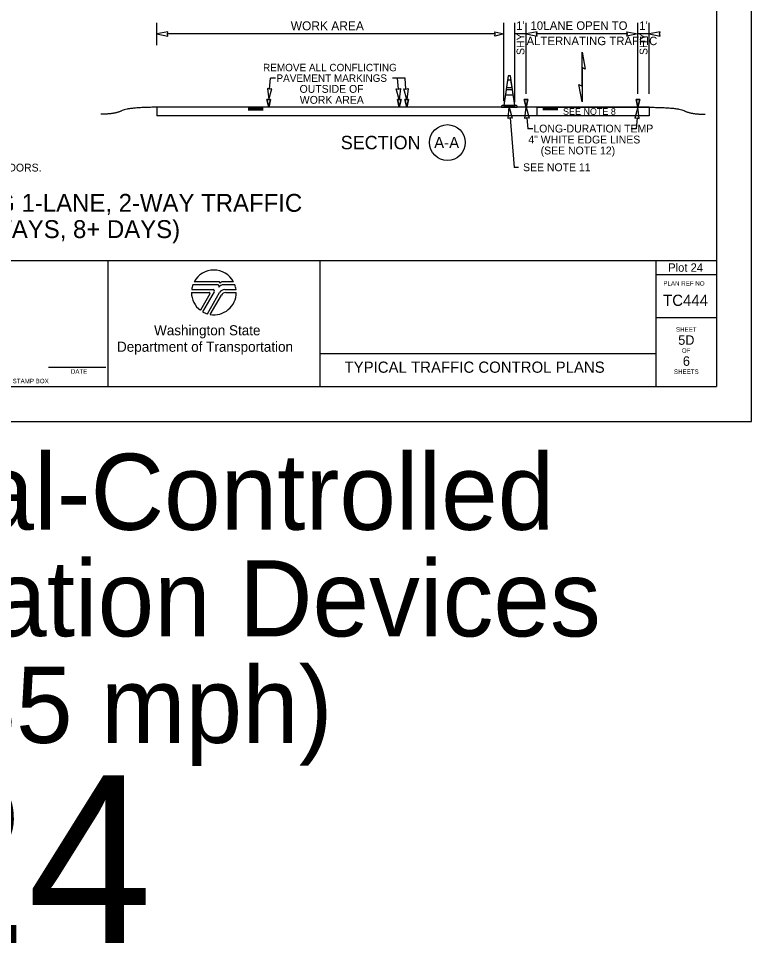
# Model space of a CAD drawing. Extents: x 99976 to 100136, y 99905 to 100011.
# Drawn here: x 100069.51 to 100076.06, y 99935.01 to 99943.29 of the extents above; entities that cross this region are included whole.
import ezdxf

# ---------------------------------------------------------------- set-up
doc = ezdxf.new("R2010")
doc.units = 0
for name, color, linetype in [('SH_DE_DetailHeading1Text', 7, 'Continuous'), ('SH_GI_GeneralNotesBodyText', 7, 'Continuous'), ('SH_GI_PlotLimits', 7, 'Continuous'), ('SH_GI_SheetBorder', 7, 'Continuous'), ('SH_GI_SheetLocationText', 7, 'Continuous'), ('SH_GI_SheetTextInCells', 7, 'Continuous'), ('SH_GI_TitleBlockText', 7, 'Continuous'), ('SH_GI_WSDOTLogo', 7, 'Continuous'), ('TR_WZ_TrafficConeElev', 7, 'Continuous'), ('TR_WZ_WorkZoneDetails', 7, 'Continuous'), ('TR_WZ_WorkZoneTextCurrent', 7, 'Continuous')]:
    doc.layers.add(name, color=color, linetype=linetype)

msp = doc.modelspace()

# ---------------------------------------------------------------- linework, layer by layer
at = {"layer": 'SH_GI_PlotLimits'}
msp.add_lwpolyline([(100059.0625, 99939.6875), (100076.0625, 99939.6875), (100076.0625, 99950.6875), (100059.0625, 99950.6875)], close=True, dxfattribs=at)
at = {"layer": 'SH_GI_SheetBorder'}
for p, q in [((100075.75, 99950.375), (100075.75, 99940)), ((100060, 99941.1259), (100075.75, 99941.1259)), ((100070.3089, 99941.1259), (100070.3089, 99940)), ((100072.2055, 99941.1259), (100072.2055, 99940)), ((100075.2079, 99941.1259), (100075.2079, 99940)), ((100075.2079, 99941.0008), (100075.75, 99941.0008)), ((100075.2079, 99940.6176), (100075.75, 99940.6176)), ((100072.2055, 99940.2955), (100075.2079, 99940.2955)), ((100069.7797, 99940.1733), (100070.2914, 99940.1733)), ((100060, 99940), (100075.75, 99940))]:
    msp.add_line(p, q, dxfattribs=at)
at = {"layer": 'SH_GI_WSDOTLogo'}
for p, q in [((100071.303, 99940.9354), (100071.0815, 99940.9354)), ((100071.433, 99940.9354), (100071.3351, 99940.9354)), ((100071.0572, 99940.84), (100071.2148, 99940.84)), ((100071.059, 99940.8661), (100071.2496, 99940.8661)), ((100071.2894, 99940.9094), (100071.0697, 99940.9094)), ((100071.261, 99940.8464), (100071.1567, 99940.6672)), ((100071.1989, 99940.6487), (100071.3089, 99940.839)), ((100071.343, 99940.9094), (100071.3429, 99940.9094)), ((100071.4448, 99940.9094), (100071.343, 99940.9094)), ((100071.3558, 99940.8661), (100071.4555, 99940.8661)), ((100071.3655, 99940.8394), (100071.4572, 99940.8394)), ((100071.222, 99940.8277), (100071.1364, 99940.6807)), ((100071.2244, 99940.6428), (100071.3242, 99940.8156))]:
    msp.add_line(p, q, dxfattribs=at)
for centre, radius, start, end in [((100071.2572, 99940.84), 0.2, 28.47865, 151.53204), ((100071.303, 99940.9263), 0.00903, 329.87418, 90.00328), ((100071.3352, 99940.9066), 0.0287, 90.00721, 148.16763), ((100071.2572, 99940.84), 0.2, 179.99864, 232.84327), ((100071.2572, 99940.84), 0.2, 159.69598, 172.50569), ((100071.2149, 99940.8318), 0.0082, 329.74356, 90), ((100071.2572, 99940.84), 0.2, 260.54554, 359.80857), ((100071.2497, 99940.853), 0.0131, 329.76834, 90), ((100071.2894, 99940.8946), 0.0148, 327.8418, 89.99855), ((100071.3429, 99940.861), 0.0484, 89.99529, 147.82376), ((100071.3558, 99940.8119), 0.0542, 90, 149.99738), ((100071.3654, 99940.7918), 0.0476, 90, 150.05432), ((100071.2572, 99940.84), 0.2, 7.49431, 20.29406), ((100071.2572, 99940.84), 0.2, 239.79292, 253.0448)]:
    msp.add_arc(centre, radius, start, end, dxfattribs=at)
at = {"layer": 'TR_WZ_TrafficConeElev'}
for p, q in [((100073.8828, 99942.7369), (100073.8728, 99942.6719)), ((100073.8728, 99942.6719), (100073.923, 99942.6719)), ((100073.913, 99942.7369), (100073.8828, 99942.7369)), ((100073.923, 99942.6719), (100073.913, 99942.7369)), ((100073.8697, 99942.6519), (100073.8628, 99942.6069)), ((100073.8628, 99942.6069), (100073.9329, 99942.6069)), ((100073.926, 99942.6519), (100073.8697, 99942.6519)), ((100073.9329, 99942.6069), (100073.926, 99942.6519)), ((100073.8335, 99942.5094), (100073.8285, 99942.5044)), ((100073.8285, 99942.5044), (100073.8285, 99942.4944)), ((100073.8285, 99942.4944), (100073.9673, 99942.4944)), ((100073.8479, 99942.5094), (100073.8335, 99942.5094)), ((100073.9673, 99942.5044), (100073.9623, 99942.5094)), ((100073.9673, 99942.4944), (100073.9673, 99942.5044))]:
    msp.add_line(p, q, dxfattribs=at)
msp.add_lwpolyline([(100073.8479, 99942.5094), (100073.9479, 99942.5094), (100073.9073, 99942.7744), (100073.8885, 99942.7744)], close=True, dxfattribs=at)
msp.add_lwpolyline([(100073.8479, 99942.5094), (100073.9479, 99942.5094), (100073.9073, 99942.7744), (100073.8885, 99942.7744)], close=True, dxfattribs=at)
msp.add_lwpolyline([(100073.9623, 99942.5094), (100073.9479, 99942.5094), (100073.8479, 99942.5094)], dxfattribs=at)
at = {"layer": 'TR_WZ_WorkZoneDetails'}
for p, q in [((100070.7479, 99943.0504), (100070.7479, 99943.2504)), ((100073.8479, 99942.5494), (100073.8479, 99943.2504)), ((100073.9479, 99942.5394), (100073.9479, 99943.2504)), ((100074.0479, 99942.6142), (100074.0479, 99943.2504)), ((100075.0479, 99942.6142), (100075.0479, 99943.2504)), ((100075.1479, 99942.6142), (100075.1479, 99943.2504)), ((100073.7729, 99943.1504), (100070.8416, 99943.1504)), ((100074.0479, 99943.1504), (100073.9479, 99943.1504)), ((100074.9542, 99943.1504), (100074.1416, 99943.1504)), ((100075.1479, 99943.1504), (100075.0479, 99943.1504)), ((100074.5479, 99942.8508), (100074.5479, 99942.682)), ((100074.5479, 99942.682), (100074.5479, 99942.8508)), ((100071.7553, 99942.6576), (100071.763, 99942.7552)), ((100071.8092, 99942.7552), (100071.763, 99942.7552)), ((100072.966, 99942.7552), (100072.8531, 99942.7552)), ((100072.9071, 99942.6576), (100072.8993, 99942.7552)), ((100072.9737, 99942.6576), (100072.966, 99942.7552)), ((100070.7479, 99942.4944), (100070.7479, 99942.4194)), ((100075.1479, 99942.4944), (100070.7479, 99942.4944)), ((100075.1479, 99942.4944), (100075.1479, 99942.4194)), ((100075.1479, 99942.4194), (100070.7479, 99942.4194)), ((100071.5649, 99942.4891), (100071.6979, 99942.4891)), ((100071.5649, 99942.4835), (100071.6979, 99942.4835)), ((100071.5649, 99942.4779), (100071.6979, 99942.4779)), ((100071.5649, 99942.4726), (100071.6979, 99942.4726)), ((100074.3309, 99942.4887), (100074.1979, 99942.4887)), ((100074.3309, 99942.4831), (100074.1979, 99942.4831)), ((100074.3309, 99942.4774), (100074.1979, 99942.4774)), ((100074.3309, 99942.4722), (100074.1979, 99942.4722)), ((100073.9053, 99942.4009), (100073.9406, 99941.9574)), ((100074.0553, 99942.4009), (100074.0631, 99942.3034)), ((100075.0404, 99942.4009), (100075.0327, 99942.3034)), ((100074.1092, 99942.3034), (100074.0631, 99942.3034)), ((100075.0327, 99942.3034), (100074.9865, 99942.3034)), ((100073.9806, 99941.9574), (100073.9406, 99941.9574))]:
    msp.add_line(p, q, dxfattribs=at)
for points in [[(100070.7479, 99943.1504), (100070.8461, 99943.1312), (100070.8416, 99943.1504), (100070.8461, 99943.1697)], [(100073.8479, 99943.1504), (100073.7693, 99943.1312), (100073.7729, 99943.1504), (100073.7693, 99943.1697)], [(100074.0479, 99943.1504), (100074.1462, 99943.1312), (100074.1416, 99943.1504), (100074.1462, 99943.1697)], [(100075.0479, 99943.1504), (100074.9496, 99943.1312), (100074.9542, 99943.1504), (100074.9496, 99943.1697)], [(100075.1479, 99943.1504), (100075.2462, 99943.1312), (100075.2416, 99943.1504), (100075.2462, 99943.1697)], [(100074.5479, 99942.9884), (100074.5749, 99942.8352), (100074.5479, 99942.8508)], [(100071.7478, 99942.5642), (100071.7748, 99942.6606), (100071.7552, 99942.6576), (100071.7363, 99942.6637)], [(100072.9145, 99942.5642), (100072.8875, 99942.6606), (100072.9071, 99942.6576), (100072.926, 99942.6637)], [(100072.9812, 99942.5642), (100072.9542, 99942.6606), (100072.9738, 99942.6576), (100072.9926, 99942.6637)], [(100074.5479, 99942.5444), (100074.5209, 99942.6976), (100074.5479, 99942.682)], [(100071.7479, 99942.4944), (100071.7312, 99942.5642), (100071.7645, 99942.5642)], [(100072.9145, 99942.4944), (100072.8978, 99942.5642), (100072.9312, 99942.5642)], [(100072.9812, 99942.4944), (100072.9645, 99942.5642), (100072.9978, 99942.5642)], [(100073.8979, 99942.4944), (100073.9248, 99942.3979), (100073.9053, 99942.4009), (100073.8864, 99942.3949)], [(100074.0479, 99942.4944), (100074.0312, 99942.5642), (100074.0645, 99942.5642)], [(100074.0479, 99942.4944), (100074.0748, 99942.3979), (100074.0553, 99942.4009), (100074.0364, 99942.3949)], [(100074.1479, 99942.4944), (100075.1479, 99942.4944), (100075.1479, 99942.4194), (100074.1479, 99942.4194)], [(100074.1479, 99942.4944), (100075.1479, 99942.4944), (100075.1479, 99942.4194), (100074.1479, 99942.4194)], [(100075.0479, 99942.4944), (100075.0209, 99942.3979), (100075.0405, 99942.4009), (100075.0593, 99942.3949)], [(100075.0479, 99942.4944), (100075.0312, 99942.5642), (100075.0645, 99942.5642)]]:
    msp.add_lwpolyline(points, close=True, dxfattribs=at)
for points in [[(100071.7645, 99942.5642), (100071.7312, 99942.5642), (100071.7479, 99942.4944), (100071.7645, 99942.5642)], [(100072.9312, 99942.5642), (100072.8978, 99942.5642), (100072.9145, 99942.4944), (100072.9312, 99942.5642)], [(100072.9978, 99942.5642), (100072.9645, 99942.5642), (100072.9812, 99942.4944), (100072.9978, 99942.5642)], [(100074.0645, 99942.5642), (100074.0312, 99942.5642), (100074.0479, 99942.4944), (100074.0645, 99942.5642)], [(100075.0645, 99942.5642), (100075.0312, 99942.5642), (100075.0479, 99942.4944), (100075.0645, 99942.5642)]]:
    msp.add_lwpolyline(points, dxfattribs=at)
msp.add_circle((100073.3444, 99942.1794), 0.16, dxfattribs=at)
for points in [[(100070.7479, 99942.4944), (100070.4967, 99942.4944), (100070.3712, 99942.4322), (100070.2457, 99942.4322)], [(100075.1479, 99942.4944), (100075.399, 99942.4945), (100075.5245, 99942.4324), (100075.65, 99942.4325)]]:
    msp.add_open_spline(points, degree=2, dxfattribs=at)

# ---------------------------------------------------------------- texts
at = {"layer": 'SH_DE_DetailHeading1Text'}
for s, p in [('ADVANCED TEMPORARY SIGNAL-CONTROLLED ALTERNATING 1-LANE, 2-WAY TRAFFIC', (100062.9401, 99941.5606)), ('35 WZSL + CHANNELIZING DEVICES (35 MPH HIGHWAYS, 8+ DAYS)', (100064.0241, 99941.3259))]:
    msp.add_text(s, height=0.16, rotation=360, dxfattribs=at).set_placement(p)
at = {"layer": 'SH_GI_GeneralNotesBodyText'}
msp.add_text('ROADWAY WIDTH RESTRICTIONS. 30 DAY NOTICE REQUIRED ON MAJOR FREIGHT CORRIDORS.', height=0.07, rotation=360, dxfattribs=at).set_placement((100065.3222, 99941.9206))
at = {"layer": 'SH_GI_SheetBorder'}
msp.add_text('PLAN REF NO', height=0.040032, dxfattribs=at).set_placement((100075.2747, 99940.9008))
at = {"layer": 'SH_GI_SheetLocationText'}
for s, height, p in [('Plot 24', 0.075, (100075.3178, 99941.025)), (' Temp Signal-Controlled', 0.68, (100064.4951, 99938.7191)), ('Alt Traffic w/ Channelization Devices', 0.68, (100059.9592, 99937.7671)), ('& Rumble Strips (35 mph)', 0.68, (100061.8582, 99936.8151)), ('Plot 24', 1.5, (100064.4629, 99935.0267))]:
    msp.add_text(s, height=height, dxfattribs=at).set_placement(p)
at = {"layer": 'SH_GI_SheetTextInCells'}
for s, height, p in [('Washington State', 0.090072, (100070.7229, 99940.4571)), ('SHEET', 0.04003, (100075.3877, 99940.4896)), ('Department of Transportation', 0.090072, (100070.3916, 99940.3101)), ('OF', 0.04003, (100075.4406, 99940.3008)), ('DATE', 0.04003, (100069.9794, 99940.1141)), ('SHEETS', 0.04003, (100075.3698, 99940.112)), ('P.E. STAMP BOX', 0.040032, (100069.339, 99940.0286))]:
    msp.add_text(s, height=height, dxfattribs=at).set_placement(p)
at = {"layer": 'SH_GI_TitleBlockText'}
for s, height, p in [('TC444', 0.1, (100075.2728, 99940.72)), ('5D', 0.085, (100075.4076, 99940.3723)), ('6', 0.085, (100075.4493, 99940.1843)), ('TYPICAL TRAFFIC CONTROL PLANS', 0.1, (100072.4251, 99940.1224))]:
    msp.add_text(s, height=height, dxfattribs=at).set_placement(p)
at = {"layer": 'TR_WZ_WorkZoneDetails'}
for s, height, p in [('WORK AREA', 0.08, (100071.9443, 99943.1824)), ("1'", 0.076, (100073.9599, 99943.1864)), ("10'", 0.076, (100074.0867, 99943.1864)), (' LANE OPEN TO', 0.076, (100074.1748, 99943.1864)), ("1'", 0.076, (100075.0595, 99943.1864)), ('ALTERNATING TRAFFIC', 0.076, (100074.0522, 99943.0496))]:
    msp.add_text(s, height=height, dxfattribs=at).set_placement(p)
for s, height, rotation, p in [('SHY', 0.07, 90, (100074.0329, 99942.9617)), ('SHY', 0.07, 90, (100075.1329, 99942.9617)), ('SECTION', 0.12, 360, (100072.3913, 99942.1194)), ('A-A', 0.1, 360, (100073.2265, 99942.1294))]:
    msp.add_text(s, height=height, rotation=rotation, dxfattribs=at).set_placement(p)
at = {"layer": 'TR_WZ_WorkZoneTextCurrent'}
for s, height, p in [('REMOVE ALL CONFLICTING', 0.0665, (100071.6969, 99942.8164)), ('PAVEMENT MARKINGS', 0.0665, (100071.8168, 99942.7219)), ('OUTSIDE OF', 0.07, (100072.0233, 99942.6239)), ('WORK AREA', 0.07, (100072.0253, 99942.5259)), ('SEE NOTE 8', 0.06, (100074.3778, 99942.4269)), ('LONG-DURATION TEMP', 0.07, (100074.1132, 99942.2694)), ('4" WHITE EDGE LINES', 0.07, (100074.068, 99942.1714)), ('(SEE NOTE 12)', 0.07, (100074.1784, 99942.0734)), ('SEE NOTE 11', 0.07, (100074.0206, 99941.9234))]:
    msp.add_text(s, height=height, dxfattribs=at).set_placement(p)

doc.saveas('drawing.dxf')
